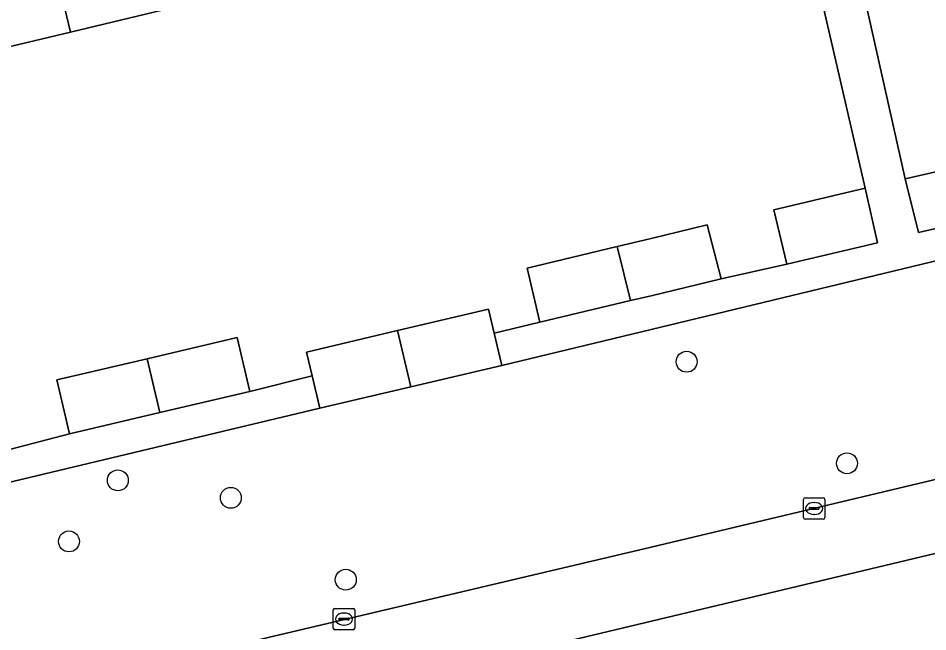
# Model space of a CAD drawing. Extents: x 158031 to 159244, y 380104 to 381214.
# Drawn here: x 158470.39 to 158512.94, y 380975.15 to 381003.85 of the extents above; entities that cross this region are included whole.
import ezdxf

# ---------------------------------------------------------------- set-up
doc = ezdxf.new("R2010")
doc.units = 0
for name, color, linetype in [('IMGEO_Boom', 7, 'Continuous'), ('IMGEO_Erf', 7, 'Continuous'), ('IMGEO_Groenvoorziening', 7, 'Continuous'), ('IMGEO_Kolk', 7, 'Continuous'), ('IMGEO_Pand', 7, 'Continuous'), ('IMGEO_Rijbaan_regionaal_gesloten', 7, 'Continuous'), ('IMGEO_Voetpad_open', 7, 'Continuous')]:
    doc.layers.add(name, color=color, linetype=linetype)

msp = doc.modelspace()

# ---------------------------------------------------------------- linework, layer by layer
at = {"layer": 'IMGEO_Boom'}
for centre in [(158501.661, 380987.783), (158509.16, 380983.032), (158475.055, 380982.235), (158480.341, 380981.419), (158472.77, 380979.379), (158485.716, 380977.589)]:
    msp.add_circle(centre, 0.489, dxfattribs=at)
at = {"layer": 'IMGEO_Erf'}
for points in [[(158506.761, 381009.963), (158501.065, 381008.632), (158500, 381008.383), (158495.422, 381007.29), (158495.175, 381007.231), (158495.123, 381007.447), (158489.701, 381006.152), (158484.305, 381004.864), (158484.062, 381005.883), (158478.356, 381004.52), (158472.836, 381003.203), (158467.326, 381001.888), (158464.181, 381001.137)], [(158470.046, 380983.695), (158472.797, 380984.409), (158472.203, 380986.929), (158476.421, 380987.924), (158480.637, 380988.918), (158481.231, 380986.398), (158484.147, 380987.119), (158483.883, 380988.237), (158488.138, 380989.241), (158492.39, 380990.244), (158492.654, 380989.124), (158494.793, 380989.628), (158494.196, 380992.157), (158498.408, 380993.168), (158500, 380993.55), (158502.622, 380994.18), (158503.278, 380991.652), (158506.339, 380992.346), (158505.734, 380994.886), (158510.014, 380995.896), (158506.761, 381009.963)], [(158509.486, 381007.063), (158511.881, 380996.337), (158516.326, 380997.346), (158516.855, 380994.832), (158518.303, 380995.198), (158517.786, 380997.712), (158522.168, 380998.709), (158522.722, 380996.321), (158525.407, 380997.025), (158525.163, 380997.956), (158529.659, 380999.028), (158530.264, 380996.564), (158544.124, 381000), (158547.5, 381000.837)]]:
    msp.add_lwpolyline(points, dxfattribs=at)
at = {"layer": 'IMGEO_Groenvoorziening'}
for points in [[(158547.5, 381000.837), (158544.124, 381000), (158530.264, 380996.564), (158525.806, 380995.504), (158500, 380989.295), (158493.01, 380987.613), (158488.758, 380986.61), (158484.503, 380985.607), (158418.22, 380969.78), (158413.661, 380968.705), (158383.621, 380961.589)], [(158369.389, 380964.254), (158363.858, 380976.351), (158356.258, 380974.547), (158372.396, 380952.401), (158373.204, 380949.217), (158500, 380979.117), (158570.711, 380995.952)]]:
    msp.add_lwpolyline(points, dxfattribs=at)
at = {"layer": 'IMGEO_Kolk'}
for p, q in [((158507.199, 380981.42), (158508.051, 380981.42)), ((158507.124, 380980.494), (158507.124, 380981.346)), ((158507.426, 380980.963), (158507.824, 380980.963)), ((158507.612, 380981.2), (158507.637, 380981.2)), ((158508.125, 380981.346), (158508.125, 380980.494)), ((158507.383, 380980.914), (158507.383, 380980.926)), ((158507.821, 380980.877), (158507.423, 380980.877)), ((158507.635, 380980.64), (158507.61, 380980.64)), ((158507.867, 380980.926), (158507.867, 380980.914)), ((158508.051, 380980.42), (158507.199, 380980.42)), ((158485.134, 380975.321), (158485.134, 380976.173)), ((158485.209, 380976.247), (158486.061, 380976.247)), ((158485.622, 380976.027), (158485.647, 380976.027)), ((158486.135, 380976.173), (158486.135, 380975.321)), ((158485.393, 380975.741), (158485.393, 380975.753)), ((158485.831, 380975.704), (158485.433, 380975.704)), ((158485.436, 380975.79), (158485.834, 380975.79)), ((158485.645, 380975.467), (158485.62, 380975.467)), ((158485.877, 380975.753), (158485.877, 380975.741)), ((158486.061, 380975.247), (158485.209, 380975.247))]:
    msp.add_line(p, q, dxfattribs=at)
for points in [[(158507.199, 380981.42), (158508.051, 380981.42)], [(158507.124, 380980.494), (158507.124, 380981.346)], [(158508.125, 380981.346), (158508.125, 380980.494)], [(158508.051, 380980.42), (158507.199, 380980.42)], [(158485.134, 380975.321), (158485.134, 380976.173)], [(158485.209, 380976.247), (158486.061, 380976.247)], [(158486.135, 380976.173), (158486.135, 380975.321)], [(158486.061, 380975.247), (158485.209, 380975.247)]]:
    msp.add_lwpolyline(points, dxfattribs=at)
for centre, radius, start, end in [((158507.201, 380981.344), 0.0765, 91.552, 178.448), ((158507.201, 380981.344), 0.0765, 91.552, 178.448), ((158508.049, 380981.344), 0.0765, 1.552, 88.448), ((158508.049, 380981.344), 0.0765, 1.552, 88.448), ((158507.423, 380980.923), 0.0403, 85.8775, 175.7526), ((158507.828, 380980.925), 0.0386, 1.7309, 96.639), ((158507.42, 380980.913), 0.0366, 178.938, 274.7102), ((158507.824, 380980.92), 0.043, 264.8664, 352.4533), ((158507.201, 380980.496), 0.0765, 181.552, 268.448), ((158507.201, 380980.496), 0.0765, 181.552, 268.448), ((158508.049, 380980.496), 0.0765, 271.552, 358.448), ((158508.049, 380980.496), 0.0765, 271.552, 358.448), ((158485.211, 380976.171), 0.0765, 91.552, 178.448), ((158485.211, 380976.171), 0.0765, 91.552, 178.448), ((158486.059, 380976.171), 0.0765, 1.552, 88.448), ((158486.059, 380976.171), 0.0765, 1.552, 88.448), ((158485.433, 380975.75), 0.0403, 85.8775, 175.7526), ((158485.43, 380975.74), 0.0366, 178.938, 274.7102), ((158485.834, 380975.747), 0.043, 264.8664, 352.4533), ((158485.838, 380975.752), 0.0386, 1.7309, 96.639), ((158485.211, 380975.323), 0.0765, 181.552, 268.448), ((158485.211, 380975.323), 0.0765, 181.552, 268.448), ((158486.059, 380975.323), 0.0765, 271.552, 358.448), ((158486.059, 380975.323), 0.0765, 271.552, 358.448)]:
    msp.add_arc(centre, radius, start, end, dxfattribs=at)
for centre, major_axis, ratio, start_param, end_param in [((158507.611, 380980.92), (-0.387, 0.002), 0.722429, 4.712389, 7.853982), ((158507.636, 380980.92), (-0.39, 0.002), 0.717154, 1.570796, 4.712389), ((158485.621, 380975.747), (-0.387, 0.002), 0.722429, 4.712389, 7.853982), ((158485.646, 380975.747), (-0.39, 0.002), 0.717154, 1.570796, 4.712389)]:
    msp.add_ellipse(centre, major_axis=major_axis, ratio=ratio, start_param=start_param, end_param=end_param, dxfattribs=at)
at = {"layer": 'IMGEO_Pand'}
for points in [[(158476.263, 381013.285), (158470.743, 381011.967), (158472.836, 381003.203), (158478.356, 381004.52)], [(158470.743, 381011.967), (158465.234, 381010.652), (158467.326, 381001.888), (158472.836, 381003.203)], [(158512.511, 380993.823), (158516.855, 380994.832), (158516.326, 380997.346), (158511.881, 380996.337)], [(158506.339, 380992.346), (158510.581, 380993.343), (158510.014, 380995.896), (158505.734, 380994.886)], [(158499.038, 380990.64), (158500, 380990.87), (158503.278, 380991.652), (158502.622, 380994.18), (158500, 380993.55), (158498.408, 380993.168)], [(158499.038, 380990.64), (158498.408, 380993.168), (158494.196, 380992.157), (158494.793, 380989.628)], [(158492.654, 380989.124), (158492.39, 380990.244), (158488.138, 380989.241), (158488.758, 380986.61), (158493.01, 380987.613)], [(158488.138, 380989.241), (158483.883, 380988.237), (158484.147, 380987.119), (158484.503, 380985.607), (158488.758, 380986.61)], [(158477.013, 380985.403), (158481.231, 380986.398), (158480.637, 380988.918), (158476.421, 380987.924)], [(158477.013, 380985.403), (158476.421, 380987.924), (158472.203, 380986.929), (158472.797, 380984.409)]]:
    msp.add_lwpolyline(points, close=True, dxfattribs=at)
at = {"layer": 'IMGEO_Rijbaan_regionaal_gesloten'}
for points in [[(158570.711, 380995.952), (158500, 380979.117), (158373.204, 380949.217), (158362.848, 380946.775), (158359.897, 380946.084), (158360.018, 380942.318), (158448.885, 380963.516), (158460.444, 380966.274), (158472.175, 380969.072), (158483.617, 380971.741), (158491.19, 380973.547), (158514.329, 380979.065), (158522.041, 380980.853), (158529.678, 380982.624), (158537.46, 380984.502), (158545.06, 380986.275), (158548.941, 380987.249), (158556.721, 380989.087), (158560.604, 380990.004), (158568.275, 380991.816)], [(158568.275, 380991.816), (158560.604, 380990.004), (158556.721, 380989.087), (158548.941, 380987.249), (158545.06, 380986.275), (158537.46, 380984.502), (158529.678, 380982.624), (158522.041, 380980.853), (158514.329, 380979.065), (158491.19, 380973.547), (158483.617, 380971.741), (158472.175, 380969.072), (158460.444, 380966.274), (158448.885, 380963.516), (158360.018, 380942.318)]]:
    msp.add_lwpolyline(points, dxfattribs=at)
at = {"layer": 'IMGEO_Voetpad_open'}
msp.add_lwpolyline([(158509.486, 381007.063), (158507.443, 381015.697), (158506.747, 381018.645), (158504.815, 381018.188), (158506.761, 381009.963), (158510.014, 380995.896), (158510.581, 380993.343), (158506.339, 380992.346), (158503.278, 380991.652), (158500, 380990.87), (158499.038, 380990.64), (158494.793, 380989.628), (158492.654, 380989.124), (158493.01, 380987.613), (158500, 380989.295), (158525.806, 380995.504), (158525.407, 380997.025), (158522.722, 380996.321), (158518.303, 380995.198), (158516.855, 380994.832), (158512.511, 380993.823), (158511.881, 380996.337)], close=True, dxfattribs=at)
msp.add_lwpolyline([(158418.22, 380969.78), (158484.503, 380985.607), (158484.147, 380987.119), (158481.231, 380986.398), (158477.013, 380985.403), (158472.797, 380984.409), (158470.046, 380983.695)], dxfattribs=at)

doc.saveas('drawing.dxf')
